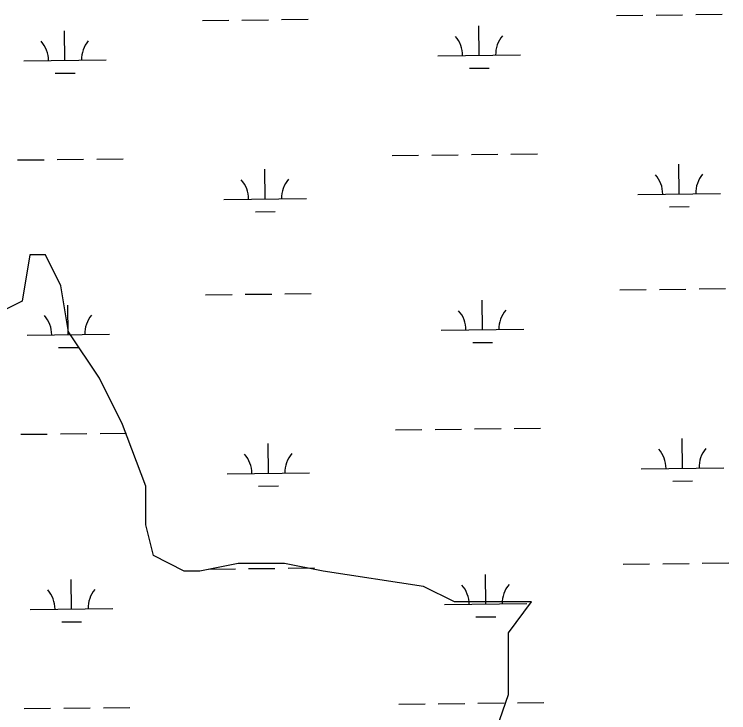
# Model space of a CAD drawing. Extents: x 3694830 to 3732949, y 415201 to 440970.
# Drawn here: x 3701903 to 3702768, y 434584 to 435431 of the extents above; entities that cross this region are included whole.
import ezdxf

# ---------------------------------------------------------------- set-up
doc = ezdxf.new("R2010")
doc.units = 0
doc.layers.add('V-TOPO-SHOR', color=7, linetype='Continuous')
doc.layers.add('V-WETL-SWMP', color=7, linetype='Continuous')

msp = doc.modelspace()

# ---------------------------------------------------------------- linework, layer by layer
at = {"layer": 'V-TOPO-SHOR'}
msp.add_lwpolyline([(3702473.22, 434524.81), (3702501.34, 434606.52), (3702501.34, 434681.33), (3702529.39, 434718.74), (3702473.28, 434718.74), (3702435.87, 434718.74), (3702398.46, 434737.45), (3702276.88, 434756.15), (3702230.12, 434765.51), (3702192.71, 434765.51), (3702174, 434765.51), (3702127.24, 434756.15), (3702108.54, 434756.15), (3702071.13, 434774.86), (3702061.77, 434812.27), (3702061.77, 434859.03), (3702033.72, 434933.85), (3702005.66, 434989.96), (3701968.25, 435046.08), (3701958.9, 435102.19), (3701940.19, 435139.6), (3701921.49, 435139.6), (3701912.14, 435083.49), (3701912.14, 435083.49), (3701874.73, 435064.78)], dxfattribs=at)
at = {"layer": 'V-WETL-SWMP'}
for p, q in [((3702728.36, 435430.95), (3702760.36, 435431.33)), ((3702130.5, 435423.82), (3702162.49, 435424.2)), ((3702178.49, 435424.39), (3702210.49, 435424.78)), ((3702226.49, 435424.97), (3702258.49, 435425.35)), ((3702632.37, 435429.81), (3702664.37, 435430.19)), ((3702680.37, 435430.38), (3702712.36, 435430.76)), ((3702465.87, 435381.39), (3702465.44, 435417.39)), ((3701964, 435375.4), (3701963.57, 435411.4)), ((3702415.87, 435380.79), (3702515.87, 435381.98)), ((3701914, 435374.81), (3702013.99, 435376)), ((3702454.06, 435365.81), (3702478.05, 435366.1)), ((3701952.18, 435359.83), (3701976.18, 435360.12)), ((3702360.47, 435260.05), (3702392.46, 435260.43)), ((3702408.46, 435260.62), (3702440.46, 435261.01)), ((3702456.46, 435261.2), (3702488.46, 435261.58)), ((3702504.46, 435261.77), (3702536.45, 435262.15)), ((3701906.59, 435254.64), (3701938.59, 435255.02)), ((3701954.59, 435255.21), (3701986.58, 435255.59)), ((3702002.58, 435255.78), (3702034.58, 435256.16)), ((3702708.36, 435213.46), (3702707.93, 435249.45)), ((3702206.49, 435207.47), (3702206.06, 435243.47)), ((3702156.49, 435206.87), (3702256.49, 435208.07)), ((3702658.37, 435212.86), (3702758.36, 435214.05)), ((3702696.55, 435197.88), (3702720.55, 435198.17)), ((3702194.67, 435191.9), (3702218.67, 435192.18)), ((3702636.34, 435097.16), (3702668.33, 435097.54)), ((3702684.33, 435097.73), (3702716.33, 435098.11)), ((3702732.33, 435098.3), (3702764.33, 435098.68)), ((3702134.46, 435091.17), (3702166.46, 435091.55)), ((3702182.46, 435091.74), (3702214.46, 435092.12)), ((3702230.46, 435092.31), (3702262.45, 435092.7)), ((3702469.84, 435048.74), (3702469.41, 435084.73)), ((3701967.97, 435042.75), (3701967.54, 435078.75)), ((3701917.97, 435042.15), (3702017.96, 435043.35)), ((3702419.84, 435048.14), (3702519.83, 435049.33)), ((3702458.02, 435033.16), (3702482.02, 435033.45)), ((3701956.15, 435027.18), (3701980.15, 435027.46)), ((3702460.43, 434928.54), (3702492.42, 434928.93)), ((3702508.42, 434929.12), (3702540.42, 434929.5)), ((3701910.56, 434921.99), (3701942.56, 434922.37)), ((3701958.55, 434922.56), (3701990.55, 434922.94)), ((3702006.55, 434923.13), (3702038.55, 434923.51)), ((3702364.43, 434927.4), (3702396.43, 434927.78)), ((3702412.43, 434927.97), (3702444.43, 434928.35)), ((3702712.33, 434880.8), (3702711.9, 434916.8)), ((3702210.46, 434874.82), (3702210.03, 434910.82)), ((3702662.33, 434880.21), (3702762.33, 434881.4)), ((3702160.46, 434874.22), (3702260.45, 434875.41)), ((3702198.64, 434859.24), (3702222.64, 434859.53)), ((3702700.51, 434865.23), (3702724.51, 434865.52)), ((3702640.3, 434764.5), (3702672.3, 434764.89)), ((3702688.3, 434765.08), (3702720.3, 434765.46)), ((3702736.3, 434765.65), (3702768.29, 434766.03)), ((3702138.43, 434758.52), (3702170.43, 434758.9)), ((3702186.43, 434759.09), (3702218.43, 434759.47)), ((3702234.42, 434759.66), (3702266.42, 434760.05)), ((3702473.81, 434716.09), (3702473.38, 434752.08)), ((3701971.93, 434710.1), (3701971.5, 434746.1)), ((3702423.81, 434715.49), (3702523.8, 434716.68)), ((3701921.94, 434709.5), (3702021.93, 434710.7)), ((3702461.99, 434700.51), (3702485.99, 434700.8)), ((3701960.12, 434694.53), (3701984.12, 434694.81)), ((3702368.4, 434594.75), (3702400.4, 434595.13)), ((3702416.4, 434595.32), (3702448.4, 434595.7)), ((3702464.39, 434595.89), (3702496.39, 434596.28)), ((3702512.39, 434596.47), (3702544.39, 434596.85)), ((3701914.53, 434589.34), (3701946.52, 434589.72)), ((3701962.52, 434589.91), (3701994.52, 434590.29)), ((3702010.52, 434590.48), (3702042.52, 434590.86))]:
    msp.add_line(p, q, dxfattribs=at)
for centre, start, end in [((3702521.1, 435382.52), 139.91153, 181.45518), ((3701908.75, 435375.22), 359.91153, 41.45519), ((3702019.23, 435376.54), 139.91153, 181.45518), ((3702410.63, 435381.2), 359.91153, 41.45519), ((3702653.12, 435213.27), 359.91153, 41.45519), ((3702763.6, 435214.59), 139.91153, 181.45518), ((3702151.25, 435207.29), 359.91153, 41.45519), ((3702261.72, 435208.6), 139.91153, 181.45518), ((3702414.59, 435048.55), 359.91153, 41.45519), ((3702525.07, 435049.87), 139.91153, 181.45518), ((3701912.72, 435042.57), 359.91153, 41.45519), ((3702023.2, 435043.88), 139.91153, 181.45518), ((3702657.09, 434880.62), 359.91153, 41.45519), ((3702767.56, 434881.94), 139.91153, 181.45518), ((3702155.21, 434874.63), 359.91153, 41.45519), ((3702265.69, 434875.95), 139.91153, 181.45518), ((3702418.56, 434715.9), 359.91153, 41.45519), ((3702529.04, 434717.22), 139.91153, 181.45518), ((3701916.69, 434709.92), 359.91153, 41.45519), ((3702027.17, 434711.23), 139.91153, 181.45518)]:
    msp.add_arc(centre, 35.25, start, end, dxfattribs=at)

doc.saveas('drawing.dxf')
